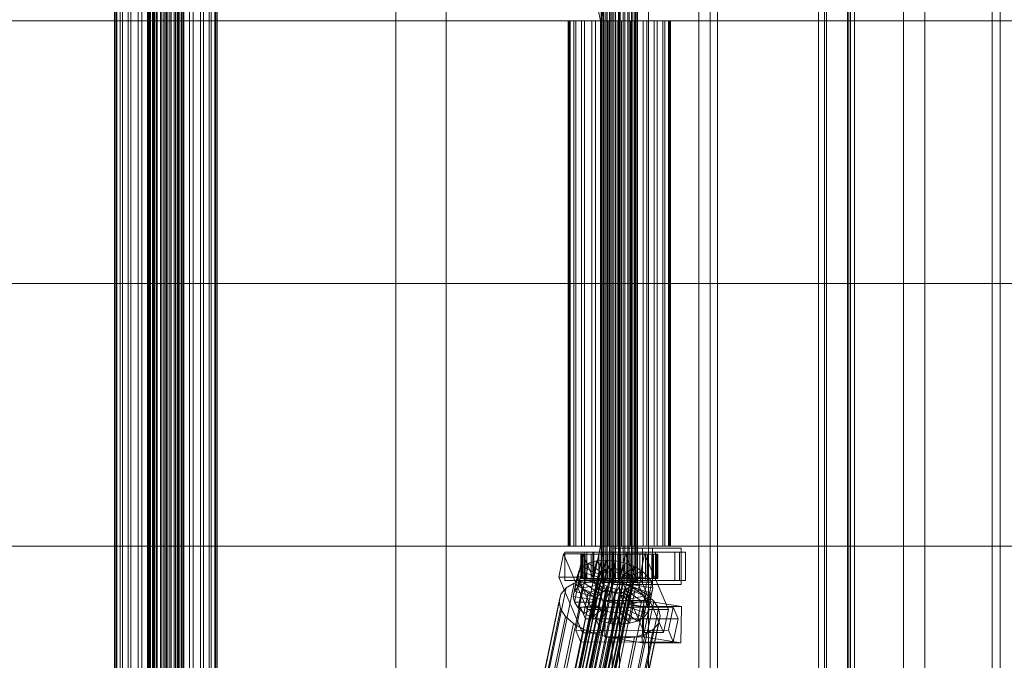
# Model space of a CAD drawing. Header units: millimetres. Extents: x -2233 to 61924, y -68080 to 6847.
# Tile 578 of 656: x 23564 to 24051, y -18186 to -17870. Entities that reach past the tile are written whole.
import ezdxf

# ---------------------------------------------------------------- set-up
doc = ezdxf.new("R2010")
doc.units = ezdxf.units.MM
for name, color, linetype, lineweight in [('COTAS_O', 1, 'Continuous', 0), ('superior_briquetadora', 7, 'Continuous', 0), ('superior_C02', 7, 'Continuous', 0)]:
    doc.layers.add(name, color=color, linetype=linetype, lineweight=lineweight)
doc.dimstyles.new('R19_100', dxfattribs={"dimtxt": 250, "dimasz": 150, "dimexe": 150, "dimexo": 80, "dimgap": 100, "dimtad": 1, "dimtih": 1, "dimtoh": 1, "dimdsep": 46, "dimcen": 0.09, "dimadec": 0, "dimazin": 0, "dimtfac": 1, "dimtdec": 4, "dimtofl": 0, "dimtmove": 0, "dimatfit": 3, "dimfxl": 1, "dimtolj": 1, "dimtzin": 0, "dimarcsym": 0})

# ---------------------------------------------------------------- blocks, each defined once
blk = doc.blocks.new('DIM_R28_43')
at = {"layer": 'COTAS_O'}
for p, q in [((23050.07, -17510), (23005.07, -17660)), ((23750.07, -17510), (23050.07, -17510)), ((23050.07, -19480), (23050.07, -17510)), ((23050.07, -17510), (23095.07, -17660)), ((23050.07, -19480), (23005.07, -19330)), ((23050.07, -19480), (23095.07, -19330)), ((23750.07, -19480), (23050.07, -19480))]:
    blk.add_line(p, q, dxfattribs=at)
blk.add_text('1970 O', height=250, rotation=90, dxfattribs=at).set_placement((22950.07, -18495))

msp = doc.modelspace()

# ---------------------------------------------------------------- linework, layer by layer
at = {"layer": 'superior_briquetadora'}
for p, q in [((23750.067, -18490), (23750.067, -17510)), ((23750.067, -19330), (23750.067, -17660)), ((23775.067, -18720.639), (23775.067, -17660)), ((23775.067, -18674.804), (23775.067, -17660)), ((23875.067, -18720.639), (23875.067, -17660)), ((23875.067, -18674.804), (23875.067, -17660)), ((23900.067, -19330), (23900.067, -17660)), ((23900.067, -18490), (23900.067, -17660)), ((23750.067, -18210), (23750.067, -17790)), ((23900.067, -18210), (23900.067, -17790)), ((24045.067, -17805), (24045.067, -18195)), ((24049.067, -17805), (24049.067, -18195)), ((24045.067, -17816), (24045.067, -18194))]:
    msp.add_line(p, q, dxfattribs=at)
at = {"layer": 'superior_C02'}
for p, q in [((23963.136, -17550), (23963.136, -18450)), ((23973.568, -18450), (23973.568, -17550)), ((24001.318, -18450), (24001.318, -17550)), ((24011.75, -17550), (24011.75, -18450)), ((23627.272, -18440), (23627.272, -17560)), ((23627.483, -18440), (23627.483, -17560)), ((23627.673, -18440), (23627.673, -17560)), ((23628.293, -18440), (23628.293, -17560)), ((23628.66, -18440), (23628.66, -17560)), ((23629.646, -18440), (23629.646, -17560)), ((23630.165, -18440), (23630.165, -17560)), ((23631.45, -18440), (23631.45, -17560)), ((23632.086, -18440), (23632.086, -17560)), ((23633.582, -18440), (23633.582, -17560)), ((23634.292, -18440), (23634.292, -17560)), ((23635.897, -18440), (23635.897, -17560)), ((23636.632, -18440), (23636.632, -17560)), ((23638.237, -18440), (23638.237, -17560)), ((23638.947, -18440), (23638.947, -17560)), ((23640.442, -18440), (23640.442, -17560)), ((23641.079, -18440), (23641.079, -17560)), ((23642.363, -18440), (23642.363, -17560)), ((23642.883, -18440), (23642.883, -17560)), ((23643.868, -18440), (23643.868, -17560)), ((23644.236, -18440), (23644.236, -17560)), ((23644.855, -17560), (23644.855, -18440)), ((23645.045, -18440), (23645.045, -17560)), ((23645.257, -18440), (23645.257, -17560)), ((23857.171, -17575), (23857.171, -18425)), ((23860.748, -18425), (23860.748, -17575)), ((23905.662, -18425), (23905.662, -17575)), ((23909.239, -17575), (23909.239, -18425)), ((23610.885, -18311.15), (23610.885, -17688.85)), ((23611.482, -18311.15), (23611.482, -17688.85)), ((23612.019, -18311.15), (23612.019, -17688.85)), ((23613.767, -18311.15), (23613.767, -17688.85)), ((23614.804, -18311.15), (23614.804, -17688.85)), ((23617.585, -18311.15), (23617.585, -17688.85)), ((23619.052, -18311.15), (23619.052, -17688.85)), ((23622.676, -18311.15), (23622.676, -17688.85)), ((23624.473, -18311.15), (23624.473, -17688.85)), ((23628.694, -18311.15), (23628.694, -17688.85)), ((23630.698, -18311.15), (23630.698, -17688.85)), ((23635.227, -18311.15), (23635.227, -17688.85)), ((23637.301, -18311.15), (23637.301, -17688.85)), ((23641.831, -18311.15), (23641.831, -17688.85)), ((23643.835, -18311.15), (23643.835, -17688.85)), ((23648.055, -18311.15), (23648.055, -17688.85)), ((23649.852, -18311.15), (23649.852, -17688.85)), ((23653.476, -18311.15), (23653.476, -17688.85)), ((23654.943, -18311.15), (23654.943, -17688.85)), ((23657.724, -18311.15), (23657.724, -17688.85)), ((23658.761, -18311.15), (23658.761, -17688.85)), ((23660.51, -17688.85), (23660.51, -18311.15)), ((23661.047, -18311.15), (23661.047, -17688.85)), ((23661.643, -18311.15), (23661.643, -17688.85)), ((23959.241, -17693), (23959.241, -18307)), ((23962.105, -18307), (23962.105, -17693)), ((23974.144, -17690), (23974.144, -18310)), ((23974.144, -18307), (23974.144, -17693)), ((23975.038, -18310), (23975.038, -17690)), ((23977.008, -17693), (23977.008, -18307)), ((23830.921, -17771.702), (23851.323, -17870)), ((23853.102, -17870), (23832.7, -17771.702)), ((23851.68, -18148), (23851.68, -17852)), ((23851.891, -18148), (23851.891, -17852)), ((23852.082, -18148), (23852.082, -17852)), ((23852.701, -18148), (23852.701, -17852)), ((23853.069, -18148), (23853.069, -17852)), ((23854.054, -18148), (23854.054, -17852)), ((23854.574, -18148), (23854.574, -17852)), ((23855.858, -18148), (23855.858, -17852)), ((23856.495, -18148), (23856.495, -17852)), ((23857.99, -18148), (23857.99, -17852)), ((23858.7, -18148), (23858.7, -17852)), ((23860.305, -18148), (23860.305, -17852)), ((23861.04, -18148), (23861.04, -17852)), ((23862.645, -18148), (23862.645, -17852)), ((23863.355, -18148), (23863.355, -17852)), ((23864.85, -18148), (23864.85, -17852)), ((23865.487, -18148), (23865.487, -17852)), ((23866.771, -18148), (23866.771, -17852)), ((23867.291, -18148), (23867.291, -17852)), ((23868.277, -18148), (23868.277, -17852)), ((23868.644, -18148), (23868.644, -17852)), ((23869.264, -17852), (23869.264, -18148)), ((23869.454, -18148), (23869.454, -17852)), ((23869.665, -18148), (23869.665, -17852)), ((23421.547, -17870), (23851.323, -17870)), ((23853.102, -17870), (23423.326, -17870)), ((23835.89, -17870), (23835.294, -17870)), ((23835.294, -17870), (23836.427, -17870)), ((23835.294, -18130), (23835.294, -17870)), ((23838.175, -17870), (23835.89, -17870)), ((23835.89, -18130), (23835.89, -17870)), ((23836.427, -17870), (23839.213, -17870)), ((23836.427, -18130), (23836.427, -17870)), ((23841.994, -17870), (23838.175, -17870)), ((23838.175, -18130), (23838.175, -17870)), ((23839.213, -17870), (23843.461, -17870)), ((23839.213, -18130), (23839.213, -17870)), ((23847.085, -17870), (23841.994, -17870)), ((23841.994, -18130), (23841.994, -17870)), ((23843.461, -17870), (23848.882, -17870)), ((23843.461, -18130), (23843.461, -17870)), ((23853.102, -17870), (23847.085, -17870)), ((23847.085, -18130), (23847.085, -17870)), ((23848.882, -17870), (23855.106, -17870)), ((23848.882, -18130), (23848.882, -17870)), ((23851.323, -17870), (23851.323, -18000)), ((23851.323, -17870), (24524.933, -17870)), ((23853.102, -18000), (23853.102, -17870)), ((24526.711, -17870), (23853.102, -17870)), ((23859.635, -17870), (23853.102, -17870)), ((23853.102, -18130), (23853.102, -17870)), ((23855.106, -17870), (23861.71, -17870)), ((23855.106, -18130), (23855.106, -17870)), ((23866.239, -17870), (23859.635, -17870)), ((23859.635, -18130), (23859.635, -17870)), ((23861.71, -17870), (23868.243, -17870)), ((23861.71, -18130), (23861.71, -17870)), ((23872.464, -17870), (23866.239, -17870)), ((23866.239, -18130), (23866.239, -17870)), ((23868.243, -17870), (23874.26, -17870)), ((23868.243, -18130), (23868.243, -17870)), ((23877.885, -17870), (23872.464, -17870)), ((23872.464, -18130), (23872.464, -17870)), ((23874.26, -17870), (23879.352, -17870)), ((23874.26, -18130), (23874.26, -17870)), ((23882.133, -17870), (23877.885, -17870)), ((23877.885, -18130), (23877.885, -17870)), ((23879.352, -17870), (23883.17, -17870)), ((23879.352, -18130), (23879.352, -17870)), ((23884.918, -17870), (23882.133, -17870)), ((23882.133, -18130), (23882.133, -17870)), ((23883.17, -17870), (23885.455, -17870)), ((23883.17, -18130), (23883.17, -17870)), ((23886.051, -17870), (23884.918, -17870)), ((23884.918, -17870), (23884.918, -18130)), ((23885.455, -17870), (23886.051, -17870)), ((23885.455, -18130), (23885.455, -17870)), ((23886.051, -18130), (23886.051, -17870)), ((23421.547, -18000), (23851.323, -18000)), ((23853.102, -18000), (23423.326, -18000)), ((23851.323, -18000), (23851.323, -18130)), ((23851.323, -18000), (24524.933, -18000)), ((23853.102, -18130), (23853.102, -18000)), ((24526.711, -18000), (23853.102, -18000)), ((23421.547, -18130), (23851.323, -18130)), ((23853.102, -18130), (23423.326, -18130)), ((23851.323, -18130), (23830.921, -18228.298)), ((23832.7, -18228.298), (23853.102, -18130)), ((23836.427, -18130), (23835.294, -18130)), ((23835.294, -18130), (23835.89, -18130)), ((23835.89, -18130), (23838.175, -18130)), ((23839.213, -18130), (23836.427, -18130)), ((23838.175, -18130), (23841.994, -18130)), ((23843.461, -18130), (23839.213, -18130)), ((23841.994, -18130), (23847.085, -18130)), ((23848.882, -18130), (23843.461, -18130)), ((23847.085, -18130), (23853.102, -18130)), ((23855.106, -18130), (23848.882, -18130)), ((23851.323, -18130), (24524.933, -18130)), ((24526.711, -18130), (23853.102, -18130)), ((23853.102, -18130), (23859.635, -18130)), ((23861.71, -18130), (23855.106, -18130)), ((23877.073, -18131), (23857.982, -18131)), ((23857.982, -18131), (23857.982, -18149)), ((23872.169, -18131), (23857.982, -18131)), ((23859.635, -18130), (23866.239, -18130)), ((23868.243, -18130), (23861.71, -18130)), ((23866.239, -18130), (23872.464, -18130)), ((23874.26, -18130), (23868.243, -18130)), ((23872.169, -18149), (23872.169, -18131)), ((23872.169, -18131), (23891.26, -18131)), ((23872.464, -18130), (23877.885, -18130)), ((23879.352, -18130), (23874.26, -18130)), ((23877.073, -18149), (23877.073, -18131)), ((23877.073, -18131), (23891.26, -18131)), ((23877.885, -18130), (23882.133, -18130)), ((23883.17, -18130), (23879.352, -18130)), ((23882.133, -18130), (23884.918, -18130)), ((23885.455, -18130), (23883.17, -18130)), ((23884.918, -18130), (23886.051, -18130)), ((23886.051, -18130), (23885.455, -18130)), ((23891.26, -18131), (23891.26, -18149)), ((23833.083, -18133.859), (23830.703, -18145.327)), ((23842.629, -18133.847), (23833.083, -18133.859)), ((23844.834, -18161.391), (23833.083, -18133.859)), ((23843.317, -18133), (23833.772, -18133)), ((23833.772, -18133), (23833.772, -18147)), ((23848.078, -18133), (23833.772, -18133)), ((23840.249, -18145.315), (23842.629, -18133.847)), ((23842.134, -18134), (23841.688, -18134)), ((23841.688, -18134), (23851.68, -18134)), ((23841.688, -18146), (23841.688, -18134)), ((23841.688, -18134), (23842.536, -18134)), ((23843.844, -18134), (23842.134, -18134)), ((23842.134, -18134), (23851.891, -18134)), ((23842.134, -18146), (23842.134, -18134)), ((23842.536, -18134), (23852.082, -18134)), ((23842.536, -18146), (23842.536, -18134)), ((23842.536, -18134), (23844.62, -18134)), ((23842.629, -18133.847), (23854.38, -18161.379)), ((23843.317, -18147), (23843.317, -18133)), ((23843.317, -18133), (23857.624, -18133)), ((23846.7, -18134), (23843.844, -18134)), ((23843.844, -18134), (23852.701, -18134)), ((23843.844, -18146), (23843.844, -18134)), ((23890.437, -18133), (23844.619, -18133)), ((23844.619, -18133), (23844.619, -18147)), ((23847.599, -18133), (23844.619, -18133)), ((23844.62, -18134), (23853.069, -18134)), ((23844.62, -18146), (23844.62, -18134)), ((23844.62, -18134), (23847.797, -18134)), ((23850.508, -18134), (23846.7, -18134)), ((23846.7, -18134), (23854.054, -18134)), ((23846.7, -18146), (23846.7, -18134)), ((23847.599, -18147), (23847.599, -18133)), ((23847.599, -18133), (23893.417, -18133)), ((23847.797, -18134), (23854.574, -18134)), ((23847.797, -18146), (23847.797, -18134)), ((23847.797, -18134), (23851.852, -18134)), ((23848.078, -18147), (23848.078, -18133)), ((23848.078, -18133), (23857.624, -18133)), ((23853.938, -18136.948), (23849.403, -18137.325)), ((23855.01, -18134), (23850.508, -18134)), ((23850.508, -18134), (23855.858, -18134)), ((23850.508, -18146), (23850.508, -18134)), ((23851.68, -18134), (23851.891, -18134)), ((23851.68, -18134), (23851.68, -18146)), ((23852.082, -18134), (23851.68, -18134)), ((23851.852, -18134), (23856.495, -18134)), ((23851.852, -18146), (23851.852, -18134)), ((23851.852, -18134), (23856.509, -18134)), ((23851.891, -18134), (23852.701, -18134)), ((23851.891, -18134), (23851.891, -18146)), ((23851.898, -18146.777), (23853.938, -18136.948)), ((23852.082, -18134), (23852.082, -18146)), ((23853.069, -18134), (23852.082, -18134)), ((23852.701, -18134), (23854.054, -18134)), ((23852.701, -18134), (23852.701, -18146)), ((23853.069, -18134), (23853.069, -18146)), ((23854.574, -18134), (23853.069, -18134)), ((23858.791, -18137.313), (23853.938, -18136.948)), ((23853.938, -18136.948), (23856.386, -18142.683)), ((23854.054, -18134), (23855.858, -18134)), ((23854.054, -18134), (23854.054, -18146)), ((23854.574, -18134), (23854.574, -18146)), ((23856.495, -18134), (23854.574, -18134)), ((23859.897, -18134), (23855.01, -18134)), ((23855.01, -18134), (23857.99, -18134)), ((23855.01, -18146), (23855.01, -18134)), ((23855.858, -18134), (23857.99, -18134)), ((23855.858, -18134), (23855.858, -18146)), ((23856.495, -18134), (23856.495, -18146)), ((23858.7, -18134), (23856.495, -18134)), ((23856.509, -18134), (23858.7, -18134)), ((23856.509, -18146), (23856.509, -18134)), ((23856.509, -18134), (23861.449, -18134)), ((23857.624, -18133), (23857.624, -18147)), ((23857.99, -18134), (23860.305, -18134)), ((23857.99, -18134), (23857.99, -18146)), ((23858.7, -18134), (23858.7, -18146)), ((23861.04, -18134), (23858.7, -18134)), ((23864.836, -18134), (23859.897, -18134)), ((23859.897, -18134), (23860.305, -18134)), ((23859.897, -18146), (23859.897, -18134)), ((23860.305, -18134), (23862.645, -18134)), ((23860.305, -18134), (23860.305, -18146)), ((23861.449, -18134), (23861.04, -18134)), ((23861.04, -18134), (23861.04, -18146)), ((23863.355, -18134), (23861.04, -18134)), ((23863.629, -18133.821), (23861.249, -18145.289)), ((23861.449, -18146), (23861.449, -18134)), ((23861.449, -18134), (23866.336, -18134)), ((23864.836, -18134), (23862.645, -18134)), ((23862.645, -18134), (23864.85, -18134)), ((23862.645, -18134), (23862.645, -18146)), ((23866.336, -18134), (23863.355, -18134)), ((23863.355, -18134), (23863.355, -18146)), ((23865.487, -18134), (23863.355, -18134)), ((23873.175, -18133.809), (23863.629, -18133.821)), ((23875.38, -18161.353), (23863.629, -18133.821)), ((23873.863, -18133), (23864.317, -18133)), ((23864.317, -18133), (23864.317, -18147)), ((23878.624, -18133), (23864.317, -18133)), ((23869.493, -18134), (23864.836, -18134)), ((23864.836, -18146), (23864.836, -18134)), ((23869.493, -18134), (23864.85, -18134)), ((23864.85, -18134), (23866.771, -18134)), ((23864.85, -18134), (23864.85, -18146)), ((23870.837, -18134), (23865.487, -18134)), ((23865.487, -18134), (23865.487, -18146)), ((23867.291, -18134), (23865.487, -18134)), ((23866.336, -18146), (23866.336, -18134)), ((23866.336, -18134), (23870.837, -18134)), ((23873.548, -18134), (23866.771, -18134)), ((23866.771, -18134), (23868.277, -18134)), ((23866.771, -18134), (23866.771, -18146)), ((23874.645, -18134), (23867.291, -18134)), ((23867.291, -18134), (23867.291, -18146)), ((23868.644, -18134), (23867.291, -18134)), ((23876.725, -18134), (23868.277, -18134)), ((23868.277, -18134), (23869.264, -18134)), ((23868.277, -18134), (23868.277, -18146)), ((23877.501, -18134), (23868.644, -18134)), ((23868.644, -18134), (23868.644, -18146)), ((23869.454, -18134), (23868.644, -18134)), ((23869.264, -18134), (23878.809, -18134)), ((23869.264, -18146), (23869.264, -18134)), ((23869.264, -18134), (23869.665, -18134)), ((23879.211, -18134), (23869.454, -18134)), ((23869.454, -18134), (23869.454, -18146)), ((23869.665, -18134), (23869.454, -18134)), ((23873.548, -18134), (23869.493, -18134)), ((23869.493, -18146), (23869.493, -18134)), ((23879.657, -18134), (23869.665, -18134)), ((23869.665, -18134), (23869.665, -18146)), ((23870.794, -18145.277), (23873.175, -18133.809)), ((23870.837, -18146), (23870.837, -18134)), ((23870.837, -18134), (23874.645, -18134)), ((23873.175, -18133.809), (23884.925, -18161.341)), ((23876.725, -18134), (23873.548, -18134)), ((23873.548, -18146), (23873.548, -18134)), ((23873.863, -18147), (23873.863, -18133)), ((23873.863, -18133), (23888.169, -18133)), ((23874.645, -18146), (23874.645, -18134)), ((23874.645, -18134), (23877.501, -18134)), ((23878.809, -18134), (23876.725, -18134)), ((23876.725, -18146), (23876.725, -18134)), ((23877.501, -18146), (23877.501, -18134)), ((23877.501, -18134), (23879.211, -18134)), ((23878.624, -18147), (23878.624, -18133)), ((23878.624, -18133), (23888.169, -18133)), ((23878.809, -18134), (23878.809, -18146)), ((23879.657, -18134), (23878.809, -18134)), ((23879.211, -18146), (23879.211, -18134)), ((23879.211, -18134), (23879.657, -18134)), ((23879.657, -18146), (23879.657, -18134)), ((23888.169, -18133), (23888.169, -18147)), ((23890.437, -18147), (23890.437, -18133)), ((23890.437, -18133), (23893.417, -18133)), ((23893.417, -18133), (23893.417, -18147)), ((23808.35, -18355.541), (23852.726, -18141.742)), ((23810.202, -18355.022), (23854.578, -18141.224)), ((23812.351, -18354.844), (23856.726, -18141.045)), ((23814.649, -18355.017), (23859.025, -18141.218)), ((23816.941, -18355.53), (23861.317, -18141.731)), ((23840.436, -18149.985), (23842.476, -18140.156)), ((23842.476, -18140.156), (23840.557, -18142.416)), ((23845.493, -18138.419), (23842.476, -18140.156)), ((23842.476, -18140.156), (23850.957, -18144.203)), ((23843.453, -18148.249), (23845.493, -18138.419)), ((23849.403, -18137.325), (23845.493, -18138.419)), ((23845.493, -18138.419), (23852.386, -18143.38)), ((23847.362, -18147.155), (23849.403, -18137.325)), ((23849.403, -18137.325), (23854.238, -18142.862)), ((23852.726, -18141.742), (23851.297, -18142.565)), ((23854.578, -18141.224), (23852.726, -18141.742)), ((23856.726, -18141.045), (23854.578, -18141.224)), ((23859.025, -18141.218), (23856.726, -18141.045)), ((23856.75, -18147.143), (23858.791, -18137.313)), ((23858.791, -18137.313), (23858.685, -18142.856)), ((23863.63, -18138.396), (23858.791, -18137.313)), ((23861.317, -18141.731), (23859.025, -18141.218)), ((23863.63, -18138.396), (23860.977, -18143.369)), ((23863.446, -18142.549), (23861.317, -18141.731)), ((23861.589, -18148.226), (23863.63, -18138.396)), ((23868.125, -18140.123), (23863.106, -18144.188)), ((23868.125, -18140.123), (23863.63, -18138.396)), ((23866.085, -18149.953), (23868.125, -18140.123)), ((23871.97, -18142.377), (23868.125, -18140.123)), ((23805.686, -18358.68), (23850.061, -18144.881)), ((23805.963, -18360.017), (23850.339, -18146.218)), ((23806.012, -18357.434), (23850.388, -18143.635)), ((23806.921, -18356.363), (23851.297, -18142.565)), ((23811.396, -18330.692), (23849.651, -18146.383)), ((23819.071, -18356.348), (23863.446, -18142.549)), ((23820.892, -18357.415), (23865.268, -18143.617)), ((23822.282, -18358.659), (23866.657, -18144.861)), ((23867.52, -18146.196), (23823.145, -18359.995)), ((23830.703, -18145.327), (23840.249, -18145.315)), ((23830.703, -18145.327), (23842.454, -18172.859)), ((23837.827, -18154.877), (23839.867, -18145.047)), ((23838.517, -18152.246), (23840.557, -18142.416)), ((23840.557, -18142.416), (23839.867, -18145.047)), ((23839.867, -18145.047), (23849.721, -18146.52)), ((23839.867, -18145.047), (23840.453, -18147.868)), ((23851.999, -18172.847), (23840.249, -18145.315)), ((23840.557, -18142.416), (23850.048, -18145.274)), ((23851.68, -18146), (23841.688, -18146)), ((23841.688, -18146), (23842.134, -18146)), ((23842.536, -18146), (23841.688, -18146)), ((23851.891, -18146), (23842.134, -18146)), ((23842.134, -18146), (23843.844, -18146)), ((23852.082, -18146), (23842.536, -18146)), ((23844.62, -18146), (23842.536, -18146)), ((23849.651, -18146.383), (23843.588, -18146.887)), ((23852.701, -18146), (23843.844, -18146)), ((23843.844, -18146), (23846.7, -18146)), ((23853.069, -18146), (23844.62, -18146)), ((23847.797, -18146), (23844.62, -18146)), ((23854.054, -18146), (23846.7, -18146)), ((23846.7, -18146), (23850.508, -18146)), ((23849.721, -18146.52), (23847.681, -18156.35)), ((23854.574, -18146), (23847.797, -18146)), ((23851.852, -18146), (23847.797, -18146)), ((23850.048, -18145.274), (23848.008, -18155.103)), ((23850.957, -18144.203), (23848.917, -18154.033)), ((23856.138, -18146.872), (23849.651, -18146.383)), ((23849.721, -18146.52), (23850.048, -18145.274)), ((23849.999, -18147.856), (23849.721, -18146.52)), ((23850.048, -18145.274), (23850.957, -18144.203)), ((23850.388, -18143.635), (23850.061, -18144.881)), ((23850.061, -18144.881), (23850.339, -18146.218)), ((23850.339, -18146.218), (23851.202, -18147.554)), ((23852.386, -18143.38), (23850.346, -18153.21)), ((23851.297, -18142.565), (23850.388, -18143.635)), ((23855.858, -18146), (23850.508, -18146)), ((23850.508, -18146), (23855.01, -18146)), ((23850.957, -18144.203), (23852.386, -18143.38)), ((23851.891, -18146), (23851.68, -18146)), ((23851.68, -18146), (23852.082, -18146)), ((23856.495, -18146), (23851.852, -18146)), ((23856.509, -18146), (23851.852, -18146)), ((23852.701, -18146), (23851.891, -18146)), ((23852.082, -18146), (23853.069, -18146)), ((23854.238, -18142.862), (23852.198, -18152.692)), ((23852.386, -18143.38), (23854.238, -18142.862)), ((23854.054, -18146), (23852.701, -18146)), ((23853.069, -18146), (23854.574, -18146)), ((23855.858, -18146), (23854.054, -18146)), ((23854.238, -18142.862), (23856.386, -18142.683)), ((23856.386, -18142.683), (23854.346, -18152.513)), ((23854.574, -18146), (23856.495, -18146)), ((23857.99, -18146), (23855.01, -18146)), ((23855.01, -18146), (23859.897, -18146)), ((23857.99, -18146), (23855.858, -18146)), ((23856.386, -18142.683), (23858.685, -18142.856)), ((23856.495, -18146), (23858.7, -18146)), ((23858.7, -18146), (23856.509, -18146)), ((23861.449, -18146), (23856.509, -18146)), ((23858.685, -18142.856), (23856.645, -18152.686)), ((23860.305, -18146), (23857.99, -18146)), ((23858.685, -18142.856), (23860.977, -18143.369)), ((23858.7, -18146), (23861.04, -18146)), ((23860.977, -18143.369), (23858.937, -18153.199)), ((23860.305, -18146), (23859.897, -18146)), ((23859.897, -18146), (23864.836, -18146)), ((23862.645, -18146), (23860.305, -18146)), ((23860.977, -18143.369), (23863.106, -18144.188)), ((23861.04, -18146), (23861.449, -18146)), ((23861.04, -18146), (23863.355, -18146)), ((23863.106, -18144.188), (23861.066, -18154.017)), ((23861.249, -18145.289), (23870.794, -18145.277)), ((23861.249, -18145.289), (23872.999, -18172.821)), ((23866.336, -18146), (23861.449, -18146)), ((23864.85, -18146), (23862.645, -18146)), ((23862.645, -18146), (23864.836, -18146)), ((23864.928, -18145.255), (23862.888, -18155.085)), ((23863.106, -18144.188), (23864.928, -18145.255)), ((23863.355, -18146), (23866.336, -18146)), ((23863.355, -18146), (23865.487, -18146)), ((23865.268, -18143.617), (23863.446, -18142.549)), ((23866.317, -18146.499), (23864.277, -18156.329)), ((23864.836, -18146), (23869.493, -18146)), ((23866.771, -18146), (23864.85, -18146)), ((23864.85, -18146), (23869.493, -18146)), ((23871.97, -18142.377), (23864.928, -18145.255)), ((23864.928, -18145.255), (23866.317, -18146.499)), ((23866.657, -18144.861), (23865.268, -18143.617)), ((23865.487, -18146), (23870.837, -18146)), ((23865.487, -18146), (23867.291, -18146)), ((23874.904, -18145.003), (23866.317, -18146.499)), ((23866.317, -18146.499), (23867.18, -18147.835)), ((23870.837, -18146), (23866.336, -18146)), ((23867.52, -18146.196), (23866.657, -18144.861)), ((23868.277, -18146), (23866.771, -18146)), ((23866.771, -18146), (23873.548, -18146)), ((23867.291, -18146), (23874.645, -18146)), ((23867.291, -18146), (23868.644, -18146)), ((23867.798, -18147.533), (23867.52, -18146.196)), ((23869.264, -18146), (23868.277, -18146)), ((23868.277, -18146), (23876.725, -18146)), ((23868.644, -18146), (23877.501, -18146)), ((23868.644, -18146), (23869.454, -18146)), ((23878.809, -18146), (23869.264, -18146)), ((23869.665, -18146), (23869.264, -18146)), ((23869.454, -18146), (23879.211, -18146)), ((23869.454, -18146), (23869.665, -18146)), ((23869.493, -18146), (23873.548, -18146)), ((23869.665, -18146), (23879.657, -18146)), ((23869.93, -18152.207), (23871.97, -18142.377)), ((23882.545, -18172.809), (23870.794, -18145.277)), ((23874.645, -18146), (23870.837, -18146)), ((23874.904, -18145.003), (23871.97, -18142.377)), ((23872.864, -18154.833), (23874.904, -18145.003)), ((23873.548, -18146), (23876.725, -18146)), ((23877.501, -18146), (23874.645, -18146)), ((23876.726, -18147.823), (23874.904, -18145.003)), ((23876.725, -18146), (23878.809, -18146)), ((23879.211, -18146), (23877.501, -18146)), ((23878.809, -18146), (23879.657, -18146)), ((23879.657, -18146), (23879.211, -18146)), ((23796.073, -18334.981), (23834.328, -18150.672)), ((23800.107, -18332.659), (23838.361, -18148.35)), ((23805.333, -18331.197), (23843.588, -18146.887)), ((23806.826, -18361.352), (23851.202, -18147.554)), ((23808.216, -18362.596), (23852.591, -18148.798)), ((23810.037, -18363.664), (23854.413, -18149.865)), ((23812.167, -18364.482), (23856.542, -18150.683)), ((23814.459, -18364.995), (23858.834, -18151.196)), ((23816.757, -18365.168), (23861.133, -18151.369)), ((23817.883, -18331.181), (23856.138, -18146.872)), ((23818.906, -18364.989), (23863.281, -18151.191)), ((23820.758, -18364.471), (23865.133, -18150.672)), ((23822.187, -18363.648), (23866.562, -18149.85)), ((23823.096, -18362.578), (23867.471, -18148.779)), ((23823.422, -18361.332), (23867.798, -18147.533)), ((23824.352, -18332.629), (23862.607, -18148.32)), ((23830.362, -18334.938), (23868.617, -18150.629)), ((23834.328, -18150.672), (23831.763, -18153.694)), ((23833.772, -18147), (23843.317, -18147)), ((23833.772, -18147), (23848.078, -18147)), ((23838.361, -18148.35), (23834.328, -18150.672)), ((23843.588, -18146.887), (23838.361, -18148.35)), ((23838.413, -18157.698), (23840.453, -18147.868)), ((23838.517, -18152.246), (23840.436, -18149.985)), ((23840.235, -18160.518), (23842.275, -18150.688)), ((23840.436, -18149.985), (23843.453, -18148.249)), ((23848.917, -18154.033), (23840.436, -18149.985)), ((23840.453, -18147.868), (23849.999, -18147.856)), ((23840.453, -18147.868), (23842.275, -18150.688)), ((23842.275, -18150.688), (23850.861, -18149.192)), ((23842.275, -18150.688), (23845.208, -18153.314)), ((23857.624, -18147), (23843.317, -18147)), ((23843.453, -18148.249), (23847.362, -18147.155)), ((23850.346, -18153.21), (23843.453, -18148.249)), ((23844.619, -18147), (23890.437, -18147)), ((23844.619, -18147), (23847.599, -18147)), ((23845.208, -18153.314), (23852.251, -18150.436)), ((23847.362, -18147.155), (23851.898, -18146.777)), ((23852.198, -18152.692), (23847.362, -18147.155)), ((23893.417, -18147), (23847.599, -18147)), ((23849.999, -18147.856), (23847.958, -18157.686)), ((23857.624, -18147), (23848.078, -18147)), ((23850.861, -18149.192), (23848.821, -18159.022)), ((23849.054, -18155.567), (23854.073, -18151.503)), ((23850.861, -18149.192), (23849.999, -18147.856)), ((23852.251, -18150.436), (23850.211, -18160.266)), ((23852.251, -18150.436), (23850.861, -18149.192)), ((23851.202, -18147.554), (23852.591, -18148.798)), ((23852.082, -18148), (23851.68, -18148)), ((23851.68, -18148), (23851.891, -18148)), ((23851.891, -18148), (23852.701, -18148)), ((23854.346, -18152.513), (23851.898, -18146.777)), ((23851.898, -18146.777), (23856.75, -18147.143)), ((23854.073, -18151.503), (23852.032, -18161.333)), ((23853.069, -18148), (23852.082, -18148)), ((23854.073, -18151.503), (23852.251, -18150.436)), ((23852.591, -18148.798), (23854.413, -18149.865)), ((23852.701, -18148), (23854.054, -18148)), ((23854.574, -18148), (23853.069, -18148)), ((23854.054, -18148), (23855.858, -18148)), ((23856.202, -18152.321), (23854.073, -18151.503)), ((23854.413, -18149.865), (23856.542, -18150.683)), ((23856.495, -18148), (23854.574, -18148)), ((23855.858, -18148), (23857.99, -18148)), ((23862.607, -18148.32), (23856.138, -18146.872)), ((23858.7, -18148), (23856.495, -18148)), ((23856.542, -18150.683), (23858.834, -18151.196)), ((23856.645, -18152.686), (23856.75, -18147.143)), ((23856.75, -18147.143), (23861.589, -18148.226)), ((23857.982, -18149), (23877.073, -18149)), ((23872.169, -18149), (23857.982, -18149)), ((23857.99, -18148), (23860.305, -18148)), ((23861.04, -18148), (23858.7, -18148)), ((23858.834, -18151.196), (23861.133, -18151.369)), ((23858.937, -18153.199), (23861.589, -18148.226)), ((23860.305, -18148), (23862.645, -18148)), ((23863.355, -18148), (23861.04, -18148)), ((23861.066, -18154.017), (23866.085, -18149.953)), ((23861.133, -18151.369), (23863.281, -18151.191)), ((23861.589, -18148.226), (23866.085, -18149.953)), ((23868.617, -18150.629), (23862.607, -18148.32)), ((23862.645, -18148), (23864.85, -18148)), ((23863.281, -18151.191), (23865.133, -18150.672)), ((23865.487, -18148), (23863.355, -18148)), ((23866.222, -18151.488), (23864.182, -18161.318)), ((23864.317, -18147), (23873.863, -18147)), ((23864.317, -18147), (23878.624, -18147)), ((23866.222, -18151.488), (23864.793, -18152.311)), ((23864.85, -18148), (23866.771, -18148)), ((23867.131, -18150.417), (23865.091, -18160.247)), ((23865.133, -18150.672), (23866.562, -18149.85)), ((23865.14, -18157.665), (23867.18, -18147.835)), ((23867.458, -18149.171), (23865.418, -18159.001)), ((23867.291, -18148), (23865.487, -18148)), ((23866.085, -18149.953), (23869.93, -18152.207)), ((23867.131, -18150.417), (23866.222, -18151.488)), ((23874.703, -18155.535), (23866.222, -18151.488)), ((23866.562, -18149.85), (23867.471, -18148.779)), ((23866.771, -18148), (23868.277, -18148)), ((23867.458, -18149.171), (23867.131, -18150.417)), ((23876.622, -18153.275), (23867.131, -18150.417)), ((23867.18, -18147.835), (23876.726, -18147.823)), ((23867.18, -18147.835), (23867.458, -18149.171)), ((23868.644, -18148), (23867.291, -18148)), ((23877.312, -18150.644), (23867.458, -18149.171)), ((23867.471, -18148.779), (23867.798, -18147.533)), ((23868.277, -18148), (23869.264, -18148)), ((23873.757, -18153.641), (23868.617, -18150.629)), ((23869.454, -18148), (23868.644, -18148)), ((23869.264, -18148), (23869.665, -18148)), ((23869.665, -18148), (23869.454, -18148)), ((23891.26, -18149), (23872.169, -18149)), ((23888.169, -18147), (23873.863, -18147)), ((23876.726, -18147.823), (23874.686, -18157.653)), ((23875.271, -18160.474), (23877.312, -18150.644)), ((23876.622, -18153.275), (23877.312, -18150.644)), ((23877.312, -18150.644), (23876.726, -18147.823)), ((23891.26, -18149), (23877.073, -18149)), ((23888.169, -18147), (23878.624, -18147)), ((23893.417, -18147), (23890.437, -18147)), ((23793.508, -18338.003), (23831.763, -18153.694)), ((23831.763, -18153.694), (23830.84, -18157.211)), ((23835.503, -18337.95), (23873.757, -18153.641)), ((23837.827, -18154.877), (23838.517, -18152.246)), ((23847.681, -18156.35), (23837.827, -18154.877)), ((23838.413, -18157.698), (23837.827, -18154.877)), ((23848.008, -18155.103), (23838.517, -18152.246)), ((23843.168, -18163.144), (23845.208, -18153.314)), ((23845.208, -18153.314), (23849.054, -18155.567)), ((23847.014, -18165.397), (23849.054, -18155.567)), ((23848.008, -18155.103), (23847.681, -18156.35)), ((23847.681, -18156.35), (23847.958, -18157.686)), ((23848.917, -18154.033), (23848.008, -18155.103)), ((23850.346, -18153.21), (23848.917, -18154.033)), ((23849.054, -18155.567), (23853.549, -18157.295)), ((23852.198, -18152.692), (23850.346, -18153.21)), ((23854.346, -18152.513), (23852.198, -18152.692)), ((23853.549, -18157.295), (23856.202, -18152.321)), ((23856.202, -18152.321), (23854.162, -18162.151)), ((23856.645, -18152.686), (23854.346, -18152.513)), ((23858.494, -18152.835), (23856.202, -18152.321)), ((23858.494, -18152.835), (23856.454, -18162.664)), ((23858.937, -18153.199), (23856.645, -18152.686)), ((23858.388, -18158.378), (23858.494, -18152.835)), ((23860.793, -18153.008), (23858.494, -18152.835)), ((23860.793, -18153.008), (23858.752, -18162.837)), ((23861.066, -18154.017), (23858.937, -18153.199)), ((23862.941, -18152.829), (23860.793, -18153.008)), ((23863.241, -18158.743), (23860.793, -18153.008)), ((23862.941, -18152.829), (23860.901, -18162.659)), ((23862.888, -18155.085), (23861.066, -18154.017)), ((23864.793, -18152.311), (23862.753, -18162.14)), ((23862.888, -18155.085), (23869.93, -18152.207)), ((23864.277, -18156.329), (23862.888, -18155.085)), ((23864.793, -18152.311), (23862.941, -18152.829)), ((23867.776, -18158.366), (23862.941, -18152.829)), ((23864.277, -18156.329), (23872.864, -18154.833)), ((23865.14, -18157.665), (23864.277, -18156.329)), ((23871.686, -18157.272), (23864.793, -18152.311)), ((23869.93, -18152.207), (23872.864, -18154.833)), ((23871.686, -18157.272), (23874.703, -18155.535)), ((23872.663, -18165.365), (23874.703, -18155.535)), ((23872.864, -18154.833), (23874.686, -18157.653)), ((23877.679, -18157.152), (23873.757, -18153.641)), ((23874.581, -18163.105), (23876.622, -18153.275)), ((23874.703, -18155.535), (23876.622, -18153.275)), ((23792.586, -18341.52), (23830.84, -18157.211)), ((23793.369, -18345.291), (23831.624, -18160.982)), ((23830.84, -18157.211), (23831.624, -18160.982)), ((23831.624, -18160.982), (23834.059, -18164.752)), ((23847.958, -18157.686), (23838.413, -18157.698)), ((23840.235, -18160.518), (23838.413, -18157.698)), ((23841.481, -18160.247), (23839.1, -18171.715)), ((23839.424, -18341.461), (23877.679, -18157.152)), ((23848.821, -18159.022), (23840.235, -18160.518)), ((23843.168, -18163.144), (23840.235, -18160.518)), ((23887.299, -18160.19), (23841.481, -18160.247)), ((23843.929, -18165.983), (23841.481, -18160.247)), ((23880.115, -18160.922), (23841.86, -18345.231)), ((23850.211, -18160.266), (23843.168, -18163.144)), ((23847.958, -18157.686), (23848.821, -18159.022)), ((23848.821, -18159.022), (23850.211, -18160.266)), ((23850.211, -18160.266), (23852.032, -18161.333)), ((23851.509, -18167.125), (23853.549, -18157.295)), ((23853.778, -18156.962), (23853.531, -18174.943)), ((23853.549, -18157.295), (23858.388, -18158.378)), ((23872.869, -18156.962), (23853.778, -18156.962)), ((23872.287, -18159.83), (23853.778, -18156.962)), ((23856.348, -18168.208), (23858.388, -18158.378)), ((23858.388, -18158.378), (23863.241, -18158.743)), ((23861.2, -18168.573), (23863.241, -18158.743)), ((23862.753, -18162.14), (23864.182, -18161.318)), ((23863.241, -18158.743), (23867.776, -18158.366)), ((23864.182, -18161.318), (23865.091, -18160.247)), ((23864.182, -18161.318), (23872.663, -18165.365)), ((23865.091, -18160.247), (23865.418, -18159.001)), ((23865.091, -18160.247), (23874.581, -18163.105)), ((23874.686, -18157.653), (23865.14, -18157.665)), ((23865.418, -18159.001), (23865.14, -18157.665)), ((23865.418, -18159.001), (23875.271, -18160.474)), ((23865.736, -18168.196), (23867.776, -18158.366)), ((23867.776, -18158.366), (23871.686, -18157.272)), ((23869.646, -18167.102), (23871.686, -18157.272)), ((23872.04, -18177.811), (23872.287, -18159.83)), ((23872.287, -18159.83), (23891.378, -18159.83)), ((23872.621, -18174.943), (23872.869, -18156.962)), ((23872.869, -18156.962), (23891.378, -18159.83)), ((23875.271, -18160.474), (23874.581, -18163.105)), ((23874.686, -18157.653), (23875.271, -18160.474)), ((23880.115, -18160.922), (23877.679, -18157.152)), ((23880.898, -18164.693), (23880.115, -18160.922)), ((23884.919, -18171.658), (23887.299, -18160.19)), ((23887.299, -18160.19), (23889.747, -18165.926)), ((23891.378, -18159.83), (23891.13, -18177.811)), ((23795.804, -18349.061), (23834.059, -18164.752)), ((23834.059, -18164.752), (23837.981, -18168.263)), ((23841.549, -18177.451), (23843.929, -18165.983)), ((23842.454, -18172.859), (23844.834, -18161.391)), ((23842.643, -18349.002), (23880.898, -18164.693)), ((23847.014, -18165.397), (23843.168, -18163.144)), ((23843.929, -18165.983), (23889.747, -18165.926)), ((23844.834, -18161.391), (23854.38, -18161.379)), ((23852.032, -18161.333), (23847.014, -18165.397)), ((23851.509, -18167.125), (23847.014, -18165.397)), ((23854.162, -18162.151), (23851.509, -18167.125)), ((23854.38, -18161.379), (23851.999, -18172.847)), ((23852.032, -18161.333), (23854.162, -18162.151)), ((23854.162, -18162.151), (23856.454, -18162.664)), ((23856.454, -18162.664), (23856.348, -18168.208)), ((23856.454, -18162.664), (23858.752, -18162.837)), ((23858.752, -18162.837), (23860.901, -18162.659)), ((23858.752, -18162.837), (23861.2, -18168.573)), ((23860.901, -18162.659), (23862.753, -18162.14)), ((23860.901, -18162.659), (23865.736, -18168.196)), ((23862.753, -18162.14), (23869.646, -18167.102)), ((23872.663, -18165.365), (23869.646, -18167.102)), ((23874.581, -18163.105), (23872.663, -18165.365)), ((23872.999, -18172.821), (23875.38, -18161.353)), ((23875.38, -18161.353), (23884.925, -18161.341)), ((23879.975, -18168.21), (23880.898, -18164.693)), ((23884.925, -18161.341), (23882.545, -18172.809)), ((23889.747, -18165.926), (23887.367, -18177.394)), ((23799.726, -18352.572), (23837.981, -18168.263)), ((23837.981, -18168.263), (23843.122, -18171.275)), ((23841.721, -18352.519), (23879.975, -18168.21)), ((23856.348, -18168.208), (23851.509, -18167.125)), ((23861.2, -18168.573), (23856.348, -18168.208)), ((23865.736, -18168.196), (23861.2, -18168.573)), ((23869.646, -18167.102), (23865.736, -18168.196)), ((23877.41, -18171.232), (23879.975, -18168.21)), ((23804.867, -18355.584), (23843.122, -18171.275)), ((23810.877, -18357.893), (23849.131, -18173.584)), ((23817.345, -18359.341), (23855.6, -18175.032)), ((23823.832, -18359.83), (23862.087, -18175.521)), ((23829.896, -18359.326), (23868.15, -18175.016)), ((23835.122, -18357.863), (23873.377, -18173.554)), ((23839.1, -18171.715), (23884.919, -18171.658)), ((23839.1, -18171.715), (23841.549, -18177.451)), ((23839.155, -18355.541), (23877.41, -18171.232)), ((23851.999, -18172.847), (23842.454, -18172.859)), ((23843.122, -18171.275), (23849.131, -18173.584)), ((23849.131, -18173.584), (23855.6, -18175.032)), ((23853.531, -18174.943), (23872.621, -18174.943)), ((23872.04, -18177.811), (23853.531, -18174.943)), ((23855.6, -18175.032), (23862.087, -18175.521)), ((23862.087, -18175.521), (23868.15, -18175.016)), ((23868.15, -18175.016), (23873.377, -18173.554)), ((23891.13, -18177.811), (23872.621, -18174.943)), ((23882.545, -18172.809), (23872.999, -18172.821)), ((23873.377, -18173.554), (23877.41, -18171.232)), ((23887.367, -18177.394), (23884.919, -18171.658)), ((23887.367, -18177.394), (23841.549, -18177.451)), ((23891.13, -18177.811), (23872.04, -18177.811))]:
    msp.add_line(p, q, dxfattribs=at)

# ---------------------------------------------------------------- dimensions: what is measured, and where the dimension line sits
at = {"layer": 'COTAS_O'}
dim = msp.add_aligned_dim(p1=(23750.067, -19480), p2=(23750.067, -17510), distance=700, text='<> O', dimstyle='R19_100', dxfattribs=at)
dim.commit()
dim.dimension.update_dxf_attribs({"geometry": 'DIM_R28_43', "text_midpoint": (23050.067, -18495)})

doc.saveas('drawing.dxf')
